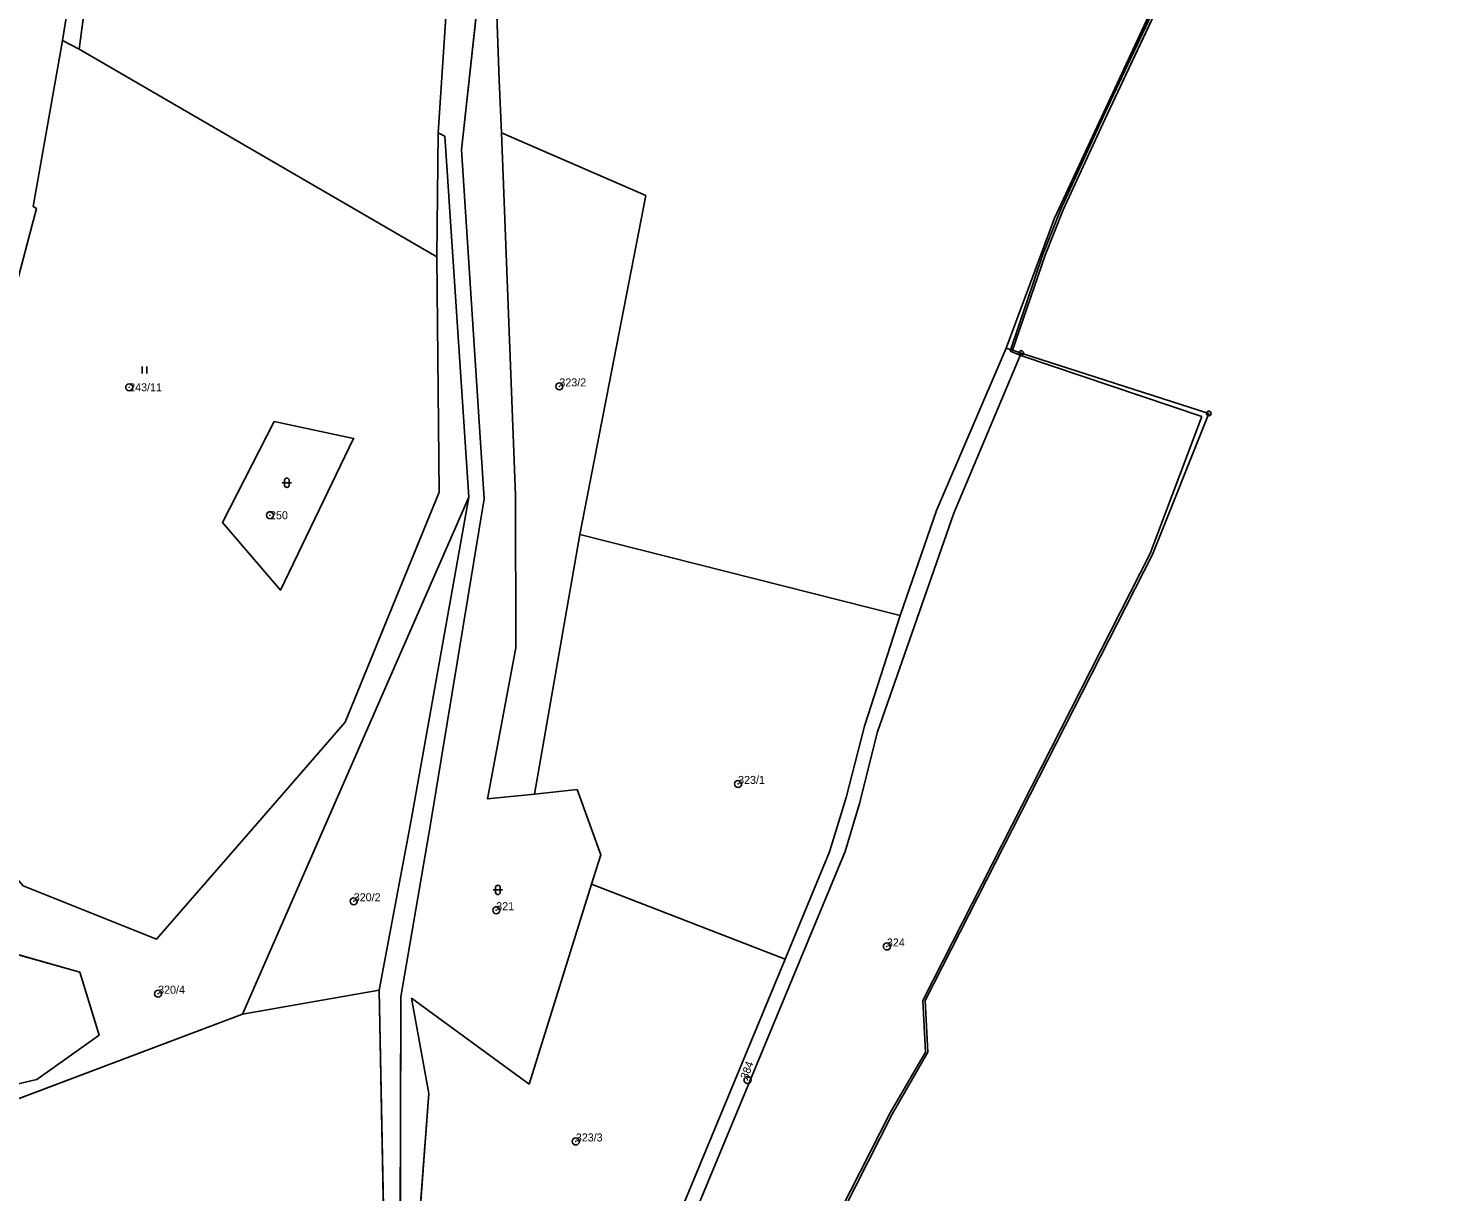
# Model space of a CAD drawing. Extents: x -652854 to -650068, y -1097661 to -1095417.
# Drawn here: x -650849.8 to -650550.8, y -1097086.2 to -1096839 of the extents above; entities that cross this region are included whole.
import ezdxf

# ---------------------------------------------------------------- set-up
doc = ezdxf.new("R2010")
doc.units = 0
for name, color, linetype in [('Definiční body parcel', 7, 'Continuous'), ('Geodetické body', 7, 'Continuous'), ('Hranice kat_ území', 7, 'Continuous'), ('Hranice parcel', 7, 'Continuous'), ('Obvody jako plochy', 7, 'Continuous'), ('Ostatní hranice', 7, 'Continuous'), ('Parcelní čísla', 7, 'Continuous'), ('Značky kultur', 7, 'Continuous')]:
    doc.layers.add(name, color=color, linetype=linetype)

msp = doc.modelspace()

# ---------------------------------------------------------------- linework, layer by layer
at = {"layer": 'Definiční body parcel'}
for centre, radius in [((-650828.35, -1096915.31), 0.75), ((-650828.35, -1096915.31), 0.0327), ((-650736.96, -1096915.11), 0.75), ((-650736.96, -1096915.11), 0.0327), ((-650798.43, -1096942.49), 0.75), ((-650798.43, -1096942.49), 0.0327), ((-650698.99, -1096999.57), 0.75), ((-650698.99, -1096999.57), 0.0327), ((-650780.64, -1097024.5), 0.75), ((-650780.64, -1097024.5), 0.0327), ((-650750.37, -1097026.4), 0.75), ((-650750.37, -1097026.4), 0.0327), ((-650667.38, -1097034.1), 0.75), ((-650667.38, -1097034.1), 0.0327), ((-650822.21, -1097044.14), 0.75), ((-650822.21, -1097044.14), 0.0327), ((-650696.99, -1097062.46), 0.75), ((-650696.99, -1097062.46), 0.0327), ((-650733.47, -1097075.53), 0.75), ((-650733.47, -1097075.53), 0.0327)]:
    msp.add_circle(centre, radius, dxfattribs=at)
at = {"layer": 'Geodetické body'}
for centre, radius in [((-650638.83, -1096908.05), 0.5), ((-650638.83, -1096908.05), 0.001), ((-650598.99, -1096920.86), 0.5), ((-650598.99, -1096920.86), 0.001)]:
    msp.add_circle(centre, radius, dxfattribs=at)
at = {"layer": 'Hranice kat_ území'}
for p, q in [((-650605.92, -1096826.18), (-650620.6, -1096857.32)), ((-650620.6, -1096857.32), (-650629.96, -1096877.63)), ((-650629.96, -1096877.63), (-650633.78, -1096887.24)), ((-650633.78, -1096887.24), (-650640.72, -1096907.44)), ((-650640.72, -1096907.44), (-650638.83, -1096908.05)), ((-650638.83, -1096908.05), (-650598.99, -1096920.86)), ((-650598.99, -1096920.86), (-650610.98, -1096950.84)), ((-650610.98, -1096950.84), (-650659.25, -1097045.58)), ((-650659.25, -1097045.58), (-650658.68, -1097056.58)), ((-650658.68, -1097056.58), (-650666.25, -1097069.7)), ((-650666.25, -1097069.7), (-650676.69, -1097090.24))]:
    msp.add_line(p, q, dxfattribs=at)
at = {"layer": 'Hranice parcel'}
for p, q in [((-650838.97, -1096843.48), (-650830.29, -1096777.64)), ((-650758.96, -1096804.4), (-650762.71, -1096861.22)), ((-650751.3, -1096806.09), (-650757.77, -1096864.86)), ((-650749.78, -1096850.04), (-650751.3, -1096806.09)), ((-650842.5, -1096841.66), (-650838.52, -1096816.73)), ((-650607.29, -1096826.73), (-650631.79, -1096879.39)), ((-650848.73, -1096876.93), (-650842.5, -1096841.66)), ((-650842.5, -1096841.66), (-650838.97, -1096843.48)), ((-650838.97, -1096843.48), (-650762.99, -1096887.62)), ((-650749.24, -1096861.26), (-650749.78, -1096850.04)), ((-650762.71, -1096861.22), (-650762.99, -1096887.62)), ((-650762.71, -1096861.22), (-650761.31, -1096861.98)), ((-650761.31, -1096861.98), (-650756.21, -1096938.67)), ((-650746.25, -1096938.19), (-650749.24, -1096861.26)), ((-650749.24, -1096861.26), (-650718.61, -1096874.57)), ((-650757.77, -1096864.86), (-650752.97, -1096938.98)), ((-650855.98, -1096907.12), (-650848.06, -1096877.3)), ((-650848.06, -1096877.3), (-650848.73, -1096876.93)), ((-650718.61, -1096874.57), (-650732.62, -1096946.61)), ((-650631.79, -1096879.39), (-650642.07, -1096907.01)), ((-650762.99, -1096887.62), (-650762.49, -1096937.57)), ((-650642.07, -1096907.01), (-650656.85, -1096941.5)), ((-650642.07, -1096907.01), (-650640.72, -1096907.44)), ((-650638.83, -1096908.05), (-650653.18, -1096942.05)), ((-650797.52, -1096922.6), (-650808.55, -1096944.03)), ((-650780.67, -1096926.17), (-650797.52, -1096922.6)), ((-650796.2, -1096958.41), (-650780.67, -1096926.17)), ((-650756.21, -1096938.67), (-650804.25, -1097048.49)), ((-650762.49, -1096937.57), (-650782.46, -1096986.45)), ((-650756.21, -1096938.67), (-650768.43, -1097007.3)), ((-650752.97, -1096938.98), (-650764.28, -1097007.66)), ((-650746.22, -1096970.65), (-650746.25, -1096938.19)), ((-650653.18, -1096942.05), (-650669.37, -1096988.49)), ((-650656.85, -1096941.5), (-650664.55, -1096963.78)), ((-650808.55, -1096944.03), (-650796.2, -1096958.41)), ((-650732.62, -1096946.61), (-650742.25, -1097001.77)), ((-650732.62, -1096946.61), (-650664.55, -1096963.78)), ((-650664.55, -1096963.78), (-650672.17, -1096987.27)), ((-650752.26, -1097002.72), (-650746.22, -1096970.65)), ((-650782.46, -1096986.45), (-650800.2, -1097006.86)), ((-650672.17, -1096987.27), (-650676.07, -1097002.47)), ((-650669.37, -1096988.49), (-650673.21, -1097003.7)), ((-650742.25, -1097001.77), (-650752.26, -1097002.72)), ((-650733.21, -1097000.77), (-650742.25, -1097001.77)), ((-650728.16, -1097014.62), (-650733.21, -1097000.77)), ((-650676.07, -1097002.47), (-650679.59, -1097014.01)), ((-650673.21, -1097003.7), (-650676.28, -1097013.96)), ((-650800.2, -1097006.86), (-650822.53, -1097032.54)), ((-650768.43, -1097007.3), (-650775.22, -1097043.42)), ((-650764.28, -1097007.66), (-650770.63, -1097044.8)), ((-650730.12, -1097020.9), (-650728.16, -1097014.62)), ((-650676.28, -1097013.96), (-650708.14, -1097090.69)), ((-650679.59, -1097014.01), (-650689.02, -1097036.79)), ((-650822.53, -1097032.54), (-650850.91, -1097021.2)), ((-650743.39, -1097063.35), (-650730.12, -1097020.9)), ((-650730.12, -1097020.9), (-650689.02, -1097036.79)), ((-650891.69, -1097024.58), (-650838.85, -1097039.59)), ((-650689.02, -1097036.79), (-650710.66, -1097089.09)), ((-650838.85, -1097039.59), (-650834.74, -1097052.93)), ((-650804.25, -1097048.49), (-650775.22, -1097043.42)), ((-650775.22, -1097043.42), (-650773.96, -1097109.54)), ((-650770.63, -1097044.8), (-650770.8, -1097108.22)), ((-650768.35, -1097045.09), (-650743.39, -1097063.35)), ((-650764.71, -1097065.35), (-650768.35, -1097045.09)), ((-650804.25, -1097048.49), (-650910.53, -1097088.56)), ((-650834.74, -1097052.93), (-650848, -1097062.38)), ((-650848, -1097062.38), (-650871.56, -1097067.8)), ((-650768.15, -1097111.11), (-650764.71, -1097065.35))]:
    msp.add_line(p, q, dxfattribs=at)
at = {"layer": 'Obvody jako plochy'}
for points in [[(-650569.29, -1096485.13), (-650583.78, -1096528.02), (-650614.31, -1096601.07), (-650641.3, -1096626.82), (-650696.37, -1096679.84), (-650712.12, -1096698.4), (-650732.22, -1096743.98), (-650733.72, -1096743.7), (-650736.37, -1096743.07), (-650737, -1096744.96), (-650744.66, -1096767.85), (-650752, -1096788.15), (-650758.96, -1096804.4), (-650762.71, -1096861.22), (-650761.31, -1096861.98), (-650756.21, -1096938.67), (-650768.43, -1097007.3), (-650775.22, -1097043.42), (-650773.96, -1097109.54)], [(-650770.8, -1097108.22), (-650770.63, -1097044.8), (-650764.28, -1097007.66), (-650752.97, -1096938.98), (-650757.77, -1096864.86), (-650751.3, -1096806.09), (-650730.26, -1096745.43), (-650708.27, -1096700.08), (-650693.87, -1096683.97), (-650666.97, -1096664.83), (-650640.95, -1096634.64), (-650616.47, -1096613.8), (-650603.62, -1096604.37), (-650590.36, -1096574.12), (-650571.47, -1096528.21), (-650559.7, -1096490.72)], [(-650855.98, -1096907.12), (-650848.06, -1096877.3), (-650848.73, -1096876.93), (-650842.5, -1096841.66), (-650838.52, -1096816.73), (-650832.35, -1096777.19), (-650822.45, -1096740.82), (-650809.04, -1096690.29), (-650801.47, -1096660.7), (-650799.85, -1096650.9), (-650802.47, -1096650.3), (-650819.95, -1096709.68), (-650837.51, -1096768.15), (-650839.76, -1096776.84), (-650851.23, -1096836.35)], [(-650607.29, -1096826.73), (-650631.79, -1096879.39), (-650642.07, -1096907.01), (-650640.72, -1096907.44), (-650633.78, -1096887.24), (-650629.96, -1096877.63), (-650620.6, -1096857.32), (-650605.92, -1096826.18)], [(-650910.53, -1097088.56), (-650804.25, -1097048.49), (-650756.21, -1096938.67), (-650761.31, -1096861.98), (-650762.71, -1096861.22), (-650762.99, -1096887.62), (-650762.49, -1096937.57), (-650782.46, -1096986.45), (-650800.2, -1097006.86), (-650822.53, -1097032.54), (-650850.91, -1097021.2)], [(-650891.69, -1097024.58), (-650838.85, -1097039.59), (-650834.74, -1097052.93), (-650848, -1097062.38), (-650871.56, -1097067.8)]]:
    msp.add_lwpolyline(points, dxfattribs=at)
for points in [[(-650794.34, -1096587.83), (-650705.03, -1096628.63), (-650702.71, -1096625.17), (-650798.99, -1096582.65), (-650807.31, -1096617.17), (-650795.97, -1096647.36), (-650801.47, -1096660.7), (-650809.04, -1096690.29), (-650822.45, -1096740.82), (-650832.35, -1096777.19), (-650838.52, -1096816.73), (-650842.5, -1096841.66), (-650838.97, -1096843.48), (-650830.29, -1096777.64), (-650811.59, -1096713.59), (-650799.05, -1096661.1), (-650793.38, -1096647.55), (-650804.72, -1096617.23), (-650797.8, -1096589.04)], [(-650640.95, -1096634.64), (-650666.97, -1096664.83), (-650693.87, -1096683.97), (-650708.27, -1096700.08), (-650730.26, -1096745.43), (-650751.3, -1096806.09), (-650749.78, -1096850.04), (-650749.24, -1096861.26), (-650718.61, -1096874.57), (-650732.62, -1096946.61), (-650664.55, -1096963.78), (-650656.85, -1096941.5), (-650642.07, -1096907.01), (-650631.79, -1096879.39), (-650607.29, -1096826.73), (-650593.68, -1096780.27), (-650575.38, -1096709.57), (-650561.55, -1096686.01), (-650555.85, -1096665.06), (-650550.76, -1096642.89), (-650558.74, -1096633.54), (-650616.47, -1096613.8)], [(-650744.66, -1096767.85), (-650737, -1096744.96), (-650811.59, -1096713.59), (-650830.29, -1096777.64), (-650838.97, -1096843.48), (-650762.99, -1096887.62), (-650762.71, -1096861.22), (-650758.96, -1096804.4), (-650752, -1096788.15)], [(-650757.77, -1096864.86), (-650752.97, -1096938.98), (-650764.28, -1097007.66), (-650770.63, -1097044.8), (-650770.8, -1097108.22), (-650768.15, -1097111.11), (-650764.71, -1097065.35), (-650768.35, -1097045.09), (-650743.39, -1097063.35), (-650730.12, -1097020.9), (-650728.16, -1097014.62), (-650733.21, -1097000.77), (-650742.25, -1097001.77), (-650752.26, -1097002.72), (-650746.22, -1096970.65), (-650746.25, -1096938.19), (-650749.24, -1096861.26), (-650749.78, -1096850.04), (-650751.3, -1096806.09)], [(-650762.49, -1096937.57), (-650762.99, -1096887.62), (-650838.97, -1096843.48), (-650842.5, -1096841.66), (-650848.73, -1096876.93), (-650848.06, -1096877.3), (-650855.98, -1096907.12), (-650861.91, -1096920.25), (-650868.88, -1096924.45), (-650910.63, -1096928.8), (-650951.86, -1096894.94), (-650977.36, -1096938.43), (-650960.43, -1096947.51), (-650918.97, -1096971.74), (-650891.5, -1096974.68), (-650872.31, -1096996.42), (-650850.91, -1097021.2), (-650822.53, -1097032.54), (-650800.2, -1097006.86), (-650782.46, -1096986.45)], [(-650742.25, -1097001.77), (-650732.62, -1096946.61), (-650718.61, -1096874.57), (-650749.24, -1096861.26), (-650746.25, -1096938.19), (-650746.22, -1096970.65), (-650752.26, -1097002.72)], [(-650672.17, -1096987.27), (-650676.07, -1097002.47), (-650679.59, -1097014.01), (-650689.02, -1097036.79), (-650710.66, -1097089.09), (-650742.95, -1097130.58), (-650739.22, -1097131.35), (-650708.14, -1097090.69), (-650676.28, -1097013.96), (-650673.21, -1097003.7), (-650669.37, -1096988.49), (-650653.18, -1096942.05), (-650638.83, -1096908.05), (-650640.72, -1096907.44), (-650642.07, -1096907.01), (-650656.85, -1096941.5), (-650664.55, -1096963.78)], [(-650739.22, -1097131.35), (-650706.13, -1097140.79), (-650686.65, -1097109.87), (-650681.82, -1097101.29), (-650676.69, -1097090.24), (-650666.25, -1097069.7), (-650658.68, -1097056.58), (-650659.25, -1097045.58), (-650610.98, -1096950.84), (-650598.99, -1096920.86), (-650638.83, -1096908.05), (-650653.18, -1096942.05), (-650669.37, -1096988.49), (-650673.21, -1097003.7), (-650676.28, -1097013.96), (-650708.14, -1097090.69)], [(-650797.52, -1096922.6), (-650780.67, -1096926.17), (-650796.2, -1096958.41), (-650808.55, -1096944.03)], [(-650797.52, -1096922.6), (-650808.55, -1096944.03), (-650796.2, -1096958.41), (-650780.67, -1096926.17)], [(-650756.21, -1096938.67), (-650804.25, -1097048.49), (-650775.22, -1097043.42), (-650768.43, -1097007.3)], [(-650672.17, -1096987.27), (-650664.55, -1096963.78), (-650732.62, -1096946.61), (-650742.25, -1097001.77), (-650733.21, -1097000.77), (-650728.16, -1097014.62), (-650730.12, -1097020.9), (-650689.02, -1097036.79), (-650679.59, -1097014.01), (-650676.07, -1097002.47)], [(-650922.68, -1096995.13), (-650966.07, -1096970.24), (-650967.75, -1096977.76), (-650973.32, -1096984.48), (-650984.81, -1096998.67), (-650871.56, -1097067.8), (-650848, -1097062.38), (-650834.74, -1097052.93), (-650838.85, -1097039.59), (-650891.69, -1097024.58), (-650885.18, -1097017.6)], [(-650710.66, -1097089.09), (-650689.02, -1097036.79), (-650730.12, -1097020.9), (-650743.39, -1097063.35), (-650768.35, -1097045.09), (-650764.71, -1097065.35), (-650768.15, -1097111.11), (-650751.32, -1097129.38), (-650742.95, -1097130.58)], [(-650773.96, -1097109.54), (-650775.22, -1097043.42), (-650804.25, -1097048.49), (-650910.53, -1097088.56), (-651000.14, -1097122.08), (-650984.11, -1097126.35), (-650968.29, -1097125.74), (-650958.37, -1097127.66), (-650929.12, -1097122.49), (-650909.36, -1097114.39), (-650889.89, -1097141.73), (-650828.93, -1097134.46), (-650799.57, -1097135.85), (-650754.48, -1097130.94)]]:
    msp.add_lwpolyline(points, close=True, dxfattribs=at)
at = {"layer": 'Ostatní hranice'}
for p, q in [((-650606.42, -1096826.06), (-650621.05, -1096857.07)), ((-650621.05, -1096857.07), (-650630.43, -1096877.43)), ((-650630.43, -1096877.43), (-650634.27, -1096887.07)), ((-650634.27, -1096887.07), (-650641.19, -1096907.6)), ((-650641.19, -1096907.6), (-650638.93, -1096908.56)), ((-650638.93, -1096908.56), (-650600.5, -1096921.48)), ((-650600.5, -1096921.48), (-650611.45, -1096950.64)), ((-650611.45, -1096950.64), (-650659.76, -1097045.56)), ((-650659.76, -1097045.56), (-650659.19, -1097056.57)), ((-650659.19, -1097056.57), (-650666.7, -1097069.47)), ((-650666.7, -1097069.47), (-650677.16, -1097090.05))]:
    msp.add_line(p, q, dxfattribs=at)
at = {"layer": 'Značky kultur'}
for p, q in [((-650825.607, -1096910.875), (-650825.607, -1096912.375)), ((-650824.585, -1096912.375), (-650824.585, -1096910.875)), ((-650795.84, -1096935.59), (-650793.84, -1096935.59)), ((-650795.34, -1096936.09), (-650795.34, -1096935.09)), ((-650794.34, -1096936.09), (-650794.34, -1096935.09)), ((-650751.02, -1097022.09), (-650749.02, -1097022.09)), ((-650750.52, -1097022.59), (-650750.52, -1097021.59)), ((-650749.52, -1097022.59), (-650749.52, -1097021.59))]:
    msp.add_line(p, q, dxfattribs=at)
for centre, start, end in [((-650794.84, -1096935.09), 0, 180), ((-650794.84, -1096936.09), 180, 0), ((-650750.02, -1097021.59), 0, 180), ((-650750.02, -1097022.59), 180, 0)]:
    msp.add_arc(centre, 0.5, start, end, dxfattribs=at)

# ---------------------------------------------------------------- texts
at = {"layer": 'Parcelní čísla'}
for s, p in [('243/11', (-650828.35, -1096916.16)), ('323/2', (-650736.96, -1096915.11)), ('250', (-650798.43, -1096943.34)), ('323/1', (-650698.99, -1096999.57)), ('320/2', (-650780.64, -1097024.5)), ('321', (-650750.37, -1097026.4)), ('324', (-650667.38, -1097034.1)), ('320/4', (-650822.21, -1097044.14)), ('323/3', (-650733.47, -1097075.53))]:
    msp.add_text(s, height=1.7, dxfattribs=at).set_placement(p)
msp.add_text('384', height=1.7, rotation=69.561, dxfattribs=at).set_placement((-650696.99, -1097062.46))

doc.saveas('drawing.dxf')
